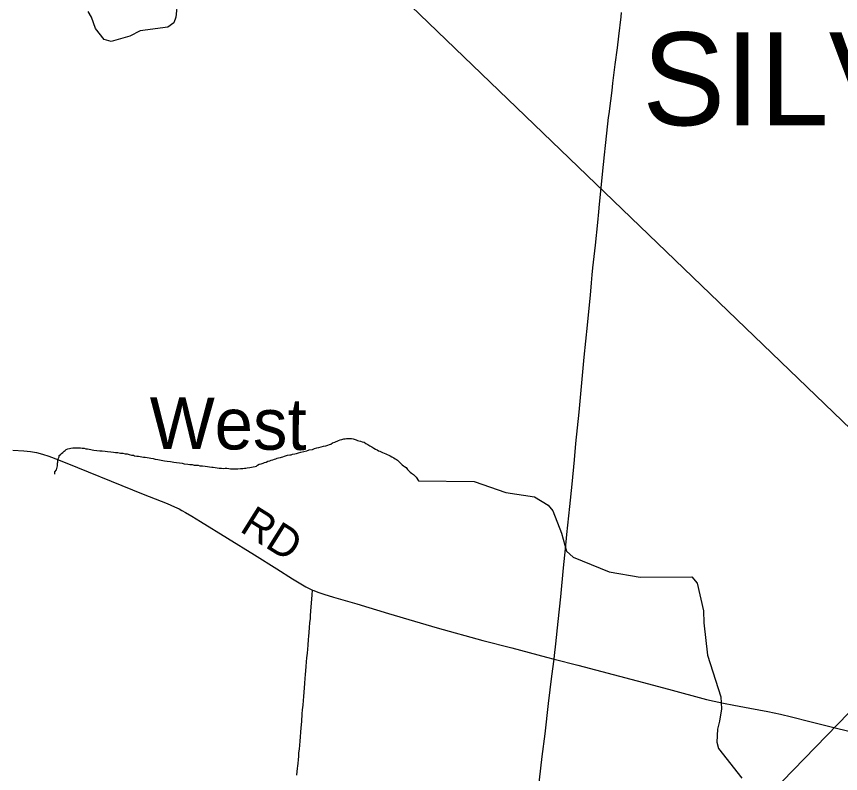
# Model space of a CAD drawing. Extents: x -49 to -8.2, y 9.4 to 23.5.
# Drawn here: x -43.786 to -43.03, y 17.402 to 18.097 of the extents above; entities that cross this region are included whole.
import ezdxf

# ---------------------------------------------------------------- set-up
doc = ezdxf.new("R2010")
doc.units = 0
for name, color, linetype in [('GM_X_County_Road', 7, 'Continuous'), ('GM_X_County_Road_Text', 7, 'Continuous'), ('GM_X_Minor_River', 7, 'Continuous'), ('GM_X_Minor_River_Text', 7, 'Continuous'), ('GM_X_Township_Road', 7, 'Continuous'), ('GM_X_Township_Text', 7, 'Continuous'), ('SC_Scratch1', 7, 'Continuous')]:
    doc.layers.add(name, color=color, linetype=linetype)

msp = doc.modelspace()

# ---------------------------------------------------------------- linework, layer by layer
at = {"layer": 'GM_X_County_Road'}
for points in [[(-43.29226, 17.50671), (-43.29194, 17.50993), (-43.29089, 17.52075), (-43.28865, 17.54114), (-43.28635, 17.56401), (-43.28377, 17.59061), (-43.282, 17.60792), (-43.28065, 17.6212), (-43.27809, 17.64685), (-43.276, 17.66725), (-43.27384, 17.68951), (-43.27247, 17.70467), (-43.26946, 17.73335), (-43.26473, 17.78384), (-43.26181, 17.81319), (-43.26093, 17.82277), (-43.25917, 17.84071), (-43.25813, 17.85216), (-43.25741, 17.85958), (-43.25675, 17.86576), (-43.25514, 17.88152), (-43.25457, 17.88678), (-43.25245, 17.90748), (-43.25144, 17.91737), (-43.25075, 17.92417), (-43.24712, 17.96066), (-43.24622, 17.96962), (-43.24531, 17.97828), (-43.24402, 17.98938), (-43.24245, 18.0039), (-43.24203, 18.00729), (-43.24045, 18.0193), (-43.23928, 18.02854), (-43.23842, 18.03531), (-43.23628, 18.05258), (-43.23439, 18.06768), (-43.23309, 18.07848), (-43.23096, 18.09637), (-43.23046, 18.10038)], [(-43.78896, 17.6984), (-43.77902, 17.69787), (-43.77281, 17.6973), (-43.76726, 17.69635), (-43.76182, 17.6949), (-43.75592, 17.69288), (-43.74721, 17.6895), (-43.72961, 17.68248), (-43.689, 17.66604), (-43.66942, 17.65811), (-43.64747, 17.64941), (-43.64087, 17.64661), (-43.63636, 17.6445), (-43.63385, 17.64323), (-43.63058, 17.64141), (-43.62474, 17.63784), (-43.61682, 17.63291), (-43.59224, 17.61774), (-43.56741, 17.60235), (-43.54686, 17.58951), (-43.53242, 17.58037), (-43.52475, 17.57568), (-43.52018, 17.57306), (-43.51651, 17.57123), (-43.51399, 17.57009)], [(-43.51399, 17.57009), (-43.51293, 17.5696), (-43.50921, 17.56811), (-43.50365, 17.56619), (-43.49474, 17.56347), (-43.47355, 17.55736), (-43.44438, 17.5486), (-43.42054, 17.54158), (-43.39967, 17.53548), (-43.35776, 17.52387), (-43.33132, 17.51693), (-43.29947, 17.50857), (-43.29226, 17.50671)], [(-43.31214, 17.3339), (-43.3123, 17.33479), (-43.31257, 17.33657), (-43.31264, 17.33963), (-43.3124, 17.34301), (-43.31098, 17.35534), (-43.30816, 17.37753), (-43.3059, 17.39603), (-43.3033, 17.41731), (-43.30075, 17.43797), (-43.29745, 17.46605), (-43.29441, 17.49103), (-43.29226, 17.50671)], [(-43.29226, 17.50671), (-43.27058, 17.50113), (-43.21625, 17.48664), (-43.18741, 17.47902), (-43.1526, 17.46971), (-43.14567, 17.46802), (-43.13687, 17.46615), (-43.12741, 17.46437), (-43.11273, 17.46174), (-43.09624, 17.45859), (-43.08468, 17.45618), (-43.07468, 17.45387), (-43.05781, 17.44958), (-43.03824, 17.44459), (-43.01954, 17.43998), (-43.01139, 17.43795), (-43.00955, 17.43738), (-43.00864, 17.43696), (-43.00781, 17.43641), (-43.00713, 17.4357)]]:
    msp.add_lwpolyline(points, dxfattribs=at)
at = {"layer": 'GM_X_Minor_River'}
for points in [[(-43.63805, 18.11078), (-43.63946, 18.09581), (-43.64144, 18.09072), (-43.64682, 18.08683), (-43.67208, 18.0833), (-43.68164, 18.07854), (-43.69878, 18.07372), (-43.70538, 18.07536), (-43.71335, 18.08557), (-43.71676, 18.09608), (-43.72008, 18.10127)], [(-43.57172, 17.68257), (-43.5702, 17.68275), (-43.56849, 17.68311), (-43.56678, 17.68366), (-43.56564, 17.68384), (-43.56449, 17.68458), (-43.56296, 17.68552), (-43.56125, 17.68607), (-43.55935, 17.68662), (-43.55801, 17.68717), (-43.55668, 17.68754), (-43.55516, 17.68828), (-43.55326, 17.68864), (-43.55192, 17.68919), (-43.5504, 17.68974), (-43.54907, 17.69011), (-43.54773, 17.69066), (-43.5464, 17.69103), (-43.54526, 17.6914), (-43.54355, 17.69176), (-43.54241, 17.69212), (-43.54126, 17.69249), (-43.53974, 17.69304), (-43.53708, 17.69377), (-43.53499, 17.69413), (-43.53366, 17.69431), (-43.53232, 17.69486), (-43.53042, 17.69522), (-43.52871, 17.69558), (-43.52681, 17.69613), (-43.52471, 17.69667), (-43.5192, 17.69794), (-43.5171, 17.69868), (-43.51425, 17.69922), (-43.51216, 17.69995), (-43.51007, 17.7005), (-43.50816, 17.70105), (-43.50607, 17.70159), (-43.50398, 17.70214), (-43.50189, 17.7025), (-43.50017, 17.70305), (-43.49865, 17.7036), (-43.49732, 17.70415), (-43.49579, 17.70509), (-43.49369, 17.70582), (-43.49236, 17.70638), (-43.49141, 17.70675), (-43.49026, 17.7073), (-43.48874, 17.70786), (-43.48722, 17.70822), (-43.4855, 17.70877), (-43.48417, 17.70894), (-43.48284, 17.70912), (-43.4817, 17.7093), (-43.48057, 17.70928), (-43.47962, 17.70927), (-43.47829, 17.70907), (-43.47678, 17.70886), (-43.47583, 17.70866), (-43.47394, 17.70788), (-43.47281, 17.70749), (-43.47167, 17.70709), (-43.47016, 17.7067), (-43.46864, 17.7063), (-43.46656, 17.70571), (-43.46506, 17.70474), (-43.46336, 17.70377), (-43.46147, 17.70261), (-43.45959, 17.70145), (-43.45789, 17.70048), (-43.4562, 17.69951), (-43.45469, 17.69873), (-43.45356, 17.69796), (-43.45223, 17.69757), (-43.4511, 17.69698), (-43.44997, 17.6964), (-43.44846, 17.69581), (-43.44694, 17.69523), (-43.44279, 17.69328), (-43.44128, 17.69231), (-43.43959, 17.69134), (-43.43827, 17.69057), (-43.43713, 17.68999), (-43.436, 17.68921), (-43.43394, 17.68729), (-43.433, 17.68633), (-43.43187, 17.68518), (-43.43075, 17.68422), (-43.42961, 17.68363), (-43.4283, 17.68248), (-43.4268, 17.68075), (-43.42567, 17.6796), (-43.42455, 17.67845), (-43.42323, 17.67748), (-43.42229, 17.67671), (-43.42135, 17.67613), (-43.42022, 17.67498), (-43.41891, 17.67363), (-43.417, 17.67048)], [(-43.7505, 17.67661), (-43.75048, 17.6787), (-43.74913, 17.6804), (-43.74814, 17.68418), (-43.74794, 17.68513), (-43.74793, 17.68646), (-43.74792, 17.6876), (-43.74771, 17.68893), (-43.74751, 17.69007), (-43.74712, 17.6912), (-43.74654, 17.69233), (-43.74652, 17.69366), (-43.74519, 17.69441), (-43.74442, 17.69554), (-43.74327, 17.69648), (-43.74193, 17.6976), (-43.74097, 17.69816), (-43.74021, 17.6991), (-43.73849, 17.69965), (-43.73716, 17.70002), (-43.73583, 17.70019), (-43.73412, 17.70055), (-43.7326, 17.70073), (-43.73089, 17.70071), (-43.72881, 17.70068), (-43.7271, 17.70066), (-43.72558, 17.70046), (-43.7235, 17.70024), (-43.72198, 17.69985), (-43.72047, 17.69964), (-43.71895, 17.69943), (-43.71763, 17.69904), (-43.7163, 17.69883), (-43.71479, 17.69863), (-43.7091, 17.69799), (-43.70702, 17.69778), (-43.70437, 17.69756), (-43.70228, 17.69716), (-43.69925, 17.69693), (-43.69679, 17.69671), (-43.69489, 17.6965), (-43.69281, 17.69629), (-43.69034, 17.69588), (-43.68807, 17.69567), (-43.68599, 17.69526), (-43.68409, 17.69505), (-43.6822, 17.69465), (-43.68031, 17.69406), (-43.67841, 17.69385), (-43.67728, 17.69345), (-43.67539, 17.69305), (-43.67368, 17.69284), (-43.67217, 17.69264), (-43.67065, 17.69224), (-43.66932, 17.69222), (-43.66762, 17.69202), (-43.66592, 17.69162), (-43.66383, 17.6914), (-43.66232, 17.6912), (-43.66023, 17.69079), (-43.65853, 17.6902), (-43.65588, 17.68979), (-43.65304, 17.68938), (-43.65001, 17.68878), (-43.64736, 17.68837), (-43.64433, 17.68795), (-43.64149, 17.68754), (-43.63883, 17.68713), (-43.63618, 17.68691), (-43.63372, 17.6865), (-43.63183, 17.6861), (-43.6286, 17.68569), (-43.62652, 17.68547), (-43.62444, 17.68526), (-43.62254, 17.68486), (-43.62084, 17.68465), (-43.61913, 17.68463), (-43.61743, 17.68423), (-43.61515, 17.68401), (-43.61269, 17.6838), (-43.61042, 17.68339), (-43.60852, 17.68318), (-43.60644, 17.68278), (-43.60511, 17.68276), (-43.59962, 17.68194), (-43.59753, 17.68192), (-43.59564, 17.6817), (-43.59412, 17.68188), (-43.59279, 17.68186), (-43.59089, 17.68165), (-43.58938, 17.68145), (-43.58824, 17.68143), (-43.58672, 17.68141), (-43.58502, 17.6814), (-43.58274, 17.68137), (-43.58027, 17.68153), (-43.57799, 17.6817), (-43.57647, 17.68187), (-43.57514, 17.68204), (-43.574, 17.68222), (-43.57172, 17.68257)], [(-43.417, 17.67048), (-43.36573, 17.6698)], [(-43.36573, 17.6698), (-43.33672, 17.6595), (-43.3103, 17.65558), (-43.29801, 17.64802), (-43.29368, 17.64284), (-43.28571, 17.6224), (-43.28112, 17.60581), (-43.2749, 17.60022), (-43.24191, 17.58673), (-43.2134, 17.58203), (-43.16618, 17.58225), (-43.16129, 17.57649), (-43.15547, 17.55094), (-43.15501, 17.5401), (-43.1517, 17.5104), (-43.13934, 17.47223), (-43.13889, 17.461), (-43.14072, 17.44981), (-43.14251, 17.44241), (-43.14321, 17.43044), (-43.14174, 17.42472), (-43.12014, 17.39728)]]:
    msp.add_lwpolyline(points, dxfattribs=at)
at = {"layer": 'GM_X_Township_Road'}
msp.add_lwpolyline([(-43.52834, 17.40033), (-43.52779, 17.40647), (-43.52765, 17.40832), (-43.52738, 17.41109), (-43.5271, 17.41418), (-43.52679, 17.41758), (-43.52651, 17.42067), (-43.52617, 17.42406), (-43.52585, 17.42776), (-43.52549, 17.43147), (-43.52516, 17.43549), (-43.52482, 17.43951), (-43.52451, 17.44353), (-43.52403, 17.44941), (-43.52347, 17.45653), (-43.52316, 17.46025), (-43.52281, 17.46458), (-43.52247, 17.4686), (-43.52219, 17.47231), (-43.52187, 17.47634), (-43.52158, 17.48036), (-43.52125, 17.48438), (-43.52083, 17.48933), (-43.52056, 17.49243), (-43.51993, 17.49985), (-43.51955, 17.50419), (-43.51925, 17.50789), (-43.51883, 17.51222), (-43.51816, 17.51965), (-43.51773, 17.52459), (-43.51748, 17.52769), (-43.51715, 17.53108), (-43.51679, 17.53573), (-43.51642, 17.54006), (-43.51609, 17.54408), (-43.51588, 17.54687), (-43.51558, 17.55058), (-43.51434, 17.56575), (-43.51399, 17.57009)], dxfattribs=at)
at = {"layer": 'SC_Scratch1'}
for p, q in [((-49.03536, 23.5097), (-36.43741, 11.37924)), ((-48.2943, 12.0149), (-38.23712, 22.3973))]:
    msp.add_line(p, q, dxfattribs=at)

# ---------------------------------------------------------------- texts
at = {"layer": 'GM_X_County_Road_Text'}
msp.add_text('RD', height=0.028409, rotation=327.94227, dxfattribs=at).set_placement((-43.58195, 17.6246))
at = {"layer": 'GM_X_Minor_River_Text'}
msp.add_text('West', height=0.047348, rotation=359.54842, dxfattribs=at).set_placement((-43.66385, 17.6998))
at = {"layer": 'GM_X_Township_Text'}
msp.add_text('SILVERCREEK', height=0.0852273, rotation=0.00001, dxfattribs=at).set_placement((-43.21149, 17.99674))

doc.saveas('drawing.dxf')
